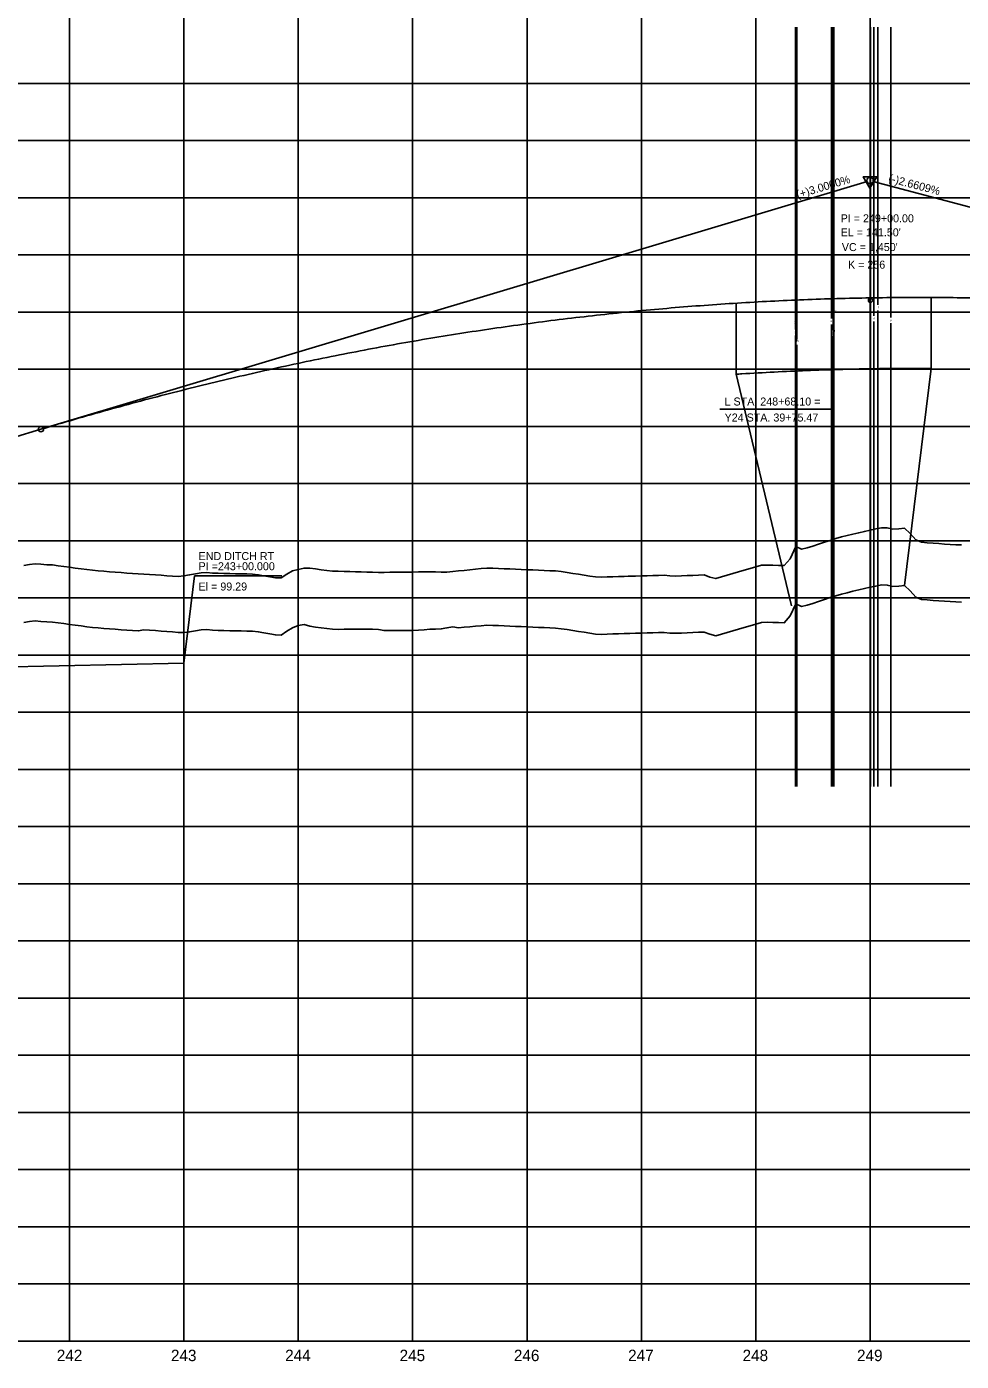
# Model space of a CAD drawing. Extents: x 2345490 to 2445302, y 465165 to 573888.
# Drawn here: x 2404484 to 2405301, y 564259 to 565426 of the extents above; entities that cross this region are included whole.
import ezdxf

# ---------------------------------------------------------------- set-up
doc = ezdxf.new("R2010")
doc.units = 0
for name, color, linetype in [('Old_Level_1', 7, 'Continuous'), ('Old_Level_2', 7, 'Continuous'), ('Old_Level_3', 7, 'Continuous'), ('Old_Level_57', 7, 'Continuous'), ('Old_Level_6', 7, 'Continuous'), ('Old_Level_62', 7, 'Continuous'), ('Old_Level_63', 7, 'Continuous')]:
    doc.layers.add(name, color=color, linetype=linetype)

msp = doc.modelspace()

# ---------------------------------------------------------------- linework, layer by layer
at = {"layer": 'Old_Level_1'}
for points in [[(2404871.5425, 564901.26125), (2404876.5425, 564901.7135), (2404881.5425, 564902.16575), (2404886.5425, 564902.72175), (2404891.5425, 564902.501), (2404896.5425, 564902.28225), (2404901.5425, 564902.06325), (2404906.5425, 564901.8445), (2404911.5425, 564901.6255), (2404916.5425, 564901.40675), (2404921.5425, 564901.18775), (2404926.5425, 564900.969), (2404931.5425, 564900.75), (2404936.5425, 564900.53125), (2404941.5425, 564900.31225), (2404946.5425, 564900.0935), (2404951.5425, 564899.5525), (2404956.5425, 564898.77275), (2404961.5425, 564897.99325), (2404966.5425, 564897.2135), (2404971.5425, 564896.434), (2404976.5425, 564895.65425), (2404981.5425, 564894.87475), (2404986.5425, 564894.65175), (2404991.5425, 564894.93625), (2404996.5425, 564895.08), (2405001.5425, 564895.224), (2405006.5425, 564895.368), (2405011.5425, 564895.512), (2405016.5425, 564895.656), (2405021.5425, 564895.8), (2405026.5425, 564895.94375), (2405031.5425, 564896.08775), (2405036.5425, 564896.23175), (2405041.5425, 564896.35525), (2405046.5425, 564895.815), (2405051.5425, 564895.56875), (2405056.5425, 564895.794), (2405061.5425, 564896.0195), (2405066.5425, 564896.245), (2405071.5425, 564896.47025), (2405076.5425, 564896.69575), (2405081.5425, 564894.70875), (2405086.5425, 564893.46925), (2405091.5425, 564894.9075), (2405096.5425, 564896.34575), (2405101.5425, 564897.784), (2405106.5425, 564899.225), (2405111.5425, 564900.695), (2405116.5425, 564902.165), (2405121.5425, 564903.63525), (2405126.5425, 564905.10525), (2405131.5425, 564905.198), (2405136.5425, 564905.08525), (2405141.5425, 564904.9725), (2405146.5425, 564904.85975), (2405151.5425, 564910.79075), (2405156.5425, 564921.33075), (2405161.5425, 564919.07825), (2405166.5425, 564920.29), (2405171.5425, 564921.631), (2405176.5425, 564923.4495), (2405181.5425, 564925.27225), (2405186.5425, 564926.84975), (2405191.5425, 564928.38775), (2405196.5425, 564929.87375), (2405201.5425, 564931.09375), (2405206.5425, 564932.31375), (2405211.5425, 564933.53375), (2405216.5425, 564934.72725), (2405221.5425, 564935.82475), (2405226.5425, 564936.885), (2405231.5425, 564937.92975), (2405236.5425, 564937.79825), (2405241.5425, 564936.5435), (2405246.5425, 564936.91525), (2405251.5425, 564937.499), (2405256.5425, 564932.77575), (2405261.5425, 564927.2915), (2405266.5425, 564925.155), (2405271.5425, 564924.7025), (2405276.5425, 564924.3465), (2405281.5425, 564923.96825), (2405286.5425, 564923.6465), (2405291.5425, 564923.30425), (2405296.5425, 564922.9525), (2405301.5425, 564922.874)], [(2404481.5425, 564904.90725), (2404486.5425, 564905.86), (2404491.5425, 564906.4095), (2404496.5425, 564905.96725), (2404501.5425, 564905.47275), (2404506.5425, 564905.40075), (2404511.5425, 564904.71475), (2404516.5425, 564904.0295), (2404521.5425, 564903.3445), (2404526.5425, 564902.66), (2404531.5425, 564901.9755), (2404536.5425, 564901.2915), (2404541.5425, 564900.658), (2404546.5425, 564900.25925), (2404551.5425, 564899.86075), (2404556.5425, 564899.462), (2404561.5425, 564899.0635), (2404566.5425, 564898.665), (2404571.5425, 564898.26625), (2404576.5425, 564897.90275), (2404581.5425, 564897.613), (2404586.5425, 564898.65975), (2404591.5425, 564898.2735), (2404596.5425, 564897.8875), (2404601.5425, 564897.50125), (2404606.5425, 564897.11525), (2404611.5425, 564896.729), (2404616.5425, 564896.34275), (2404621.5425, 564896.14975), (2404626.5425, 564896.77475), (2404631.5425, 564897.682), (2404636.5425, 564898.58925), (2404641.5425, 564898.9325), (2404646.5425, 564898.16575), (2404651.5425, 564898.05125), (2404656.5425, 564897.9365), (2404661.5425, 564897.822), (2404666.5425, 564897.70725), (2404671.5425, 564897.59275), (2404676.5425, 564897.478), (2404681.5425, 564897.3635), (2404686.5425, 564896.8615), (2404691.5425, 564895.8485), (2404696.5425, 564894.9995), (2404701.5425, 564894.1505), (2404706.5425, 564893.95825), (2404711.5425, 564897.31675), (2404716.5425, 564900.39125), (2404721.5425, 564902.364), (2404726.5425, 564903.16525), (2404731.5425, 564901.75425), (2404736.5425, 564901.053), (2404741.5425, 564900.3515), (2404746.5425, 564899.65025), (2404751.5425, 564899.1085), (2404756.5425, 564899.03675), (2404761.5425, 564899.229), (2404766.5425, 564899.25175), (2404771.5425, 564899.2055), (2404776.5425, 564899.15925), (2404781.5425, 564899.113), (2404786.5425, 564899.06675), (2404791.5425, 564899.0205), (2404796.5425, 564897.91925), (2404801.5425, 564897.94325), (2404806.5425, 564897.967), (2404811.5425, 564897.991), (2404816.5425, 564898.015), (2404821.5425, 564898.039), (2404826.5425, 564898.31975), (2404831.5425, 564898.737), (2404836.5425, 564899.158), (2404841.5425, 564899.29525), (2404846.5425, 564899.37475), (2404851.5425, 564900.27125), (2404856.5425, 564901.168), (2404861.5425, 564900.357), (2404866.5425, 564900.809), (2404871.5425, 564901.26125)]]:
    msp.add_lwpolyline(points, dxfattribs=at)
at = {"layer": 'Old_Level_2'}
for p, q in [((2404496.5425, 565074.034), (2405218.9085, 565290.74375)), ((2405946.5425, 565098.62075), (2405224.20025, 565290.82675)), ((2404471.5425, 565066.534), (2404496.5425, 565074.034))]:
    msp.add_line(p, q, dxfattribs=at)
msp.add_lwpolyline([(2405227.299, 565294.86625), (2405215.5565, 565294.85175), (2405221.44, 565284.7335)], close=True, dxfattribs=at)
for centre, radius in [((2405221.5425, 565291.534), 2.75), ((2404496.5425, 565074.034), 2.25)]:
    msp.add_circle(centre, radius, dxfattribs=at)
msp.add_spline([(2404496.5425, 565074.034), (2404525.5425, 565082.56975), (2404554.5425, 565090.77725), (2404583.5425, 565098.6565), (2404612.5425, 565106.20725), (2404641.5425, 565113.42975), (2404670.5425, 565120.324), (2404699.5425, 565126.88975), (2404728.5425, 565133.12725), (2404757.5425, 565139.0365), (2404786.5425, 565144.61725), (2404815.5425, 565149.87), (2404844.5425, 565154.794), (2404873.5425, 565159.39), (2404902.5425, 565163.6575), (2404931.5425, 565167.59675), (2404960.5425, 565171.2075), (2404989.5425, 565174.49025), (2405018.5425, 565177.44425), (2405047.5425, 565180.07025), (2405076.5425, 565182.36775), (2405105.5425, 565184.337), (2405134.5425, 565185.978), (2405163.5425, 565187.2905), (2405192.5425, 565188.27475), (2405221.5425, 565188.9305), (2405250.5425, 565189.25825), (2405279.5425, 565189.2575), (2405308.5425, 565188.92825), (2405337.5425, 565188.271), (2405366.5425, 565187.28525), (2405395.5425, 565185.971), (2405424.5425, 565184.32875), (2405453.5425, 565182.358), (2405482.5425, 565180.059), (2405511.5425, 565177.4315), (2405540.5425, 565174.47575), (2405569.5425, 565171.19175), (2405598.5425, 565167.57925), (2405627.5425, 565163.6385), (2405656.5425, 565159.3695), (2405685.5425, 565154.77225), (2405714.5425, 565149.8465), (2405743.5425, 565144.5925), (2405772.5425, 565139.01), (2405801.5425, 565133.09925), (2405830.5425, 565126.86025), (2405859.5425, 565120.293), (2405888.5425, 565113.39725), (2405917.5425, 565106.17325), (2405946.5425, 565098.62075)], degree=3, dxfattribs=at)
at = {"layer": 'Old_Level_3'}
for p, q in [((2405189.6425, 565091.5105), (2405189.6425, 565190.964)), ((2405090.0985, 565091.5105), (2405189.6425, 565091.5105)), ((2404621.5425, 564869.434), (2404630.85302, 564945.91916)), ((2404630.85302, 564945.91916), (2404707.03637, 564945.91916)), ((2404031.5425, 564856.434), (2404621.5425, 564869.434))]:
    msp.add_line(p, q, dxfattribs=at)
at = {"layer": 'Old_Level_57'}
for p, q in [((2404521.54225, 564276.534), (2404521.54225, 566615.2835)), ((2404621.54225, 564276.534), (2404621.54225, 566615.2835)), ((2404721.54225, 564276.534), (2404721.54225, 566615.2835)), ((2404821.54225, 564276.534), (2404821.54225, 566615.2835)), ((2404921.54225, 564276.534), (2404921.54225, 566615.2835)), ((2405021.54225, 564276.534), (2405021.54225, 566615.2835)), ((2405121.54225, 564276.534), (2405121.54225, 566615.2835)), ((2405221.54225, 564276.534), (2405221.54225, 566615.2835)), ((2381271.5425, 565376.534), (2410861.12275, 565376.534)), ((2381271.5425, 565326.534), (2410861.12275, 565326.534)), ((2381271.5425, 565276.534), (2410861.12275, 565276.534)), ((2381271.5425, 565226.534), (2410861.12275, 565226.534)), ((2381271.5425, 565176.534), (2410861.12275, 565176.534)), ((2381271.5425, 565126.534), (2410861.12275, 565126.534)), ((2381271.5425, 565076.534), (2410861.12275, 565076.534)), ((2381271.5425, 565026.534), (2410861.12275, 565026.534)), ((2381271.5425, 564976.534), (2410861.12275, 564976.534)), ((2381271.5425, 564926.534), (2410861.12275, 564926.534)), ((2381271.5425, 564876.534), (2410861.12275, 564876.534)), ((2381271.5425, 564826.534), (2410861.12275, 564826.534)), ((2381271.54275, 564776.534), (2410861.123, 564776.534)), ((2381271.5425, 564726.534), (2410861.12275, 564726.534)), ((2381271.54275, 564676.534), (2410861.123, 564676.534)), ((2381271.5425, 564626.534), (2410861.12275, 564626.534)), ((2381271.54275, 564576.534), (2410861.123, 564576.534)), ((2381271.5425, 564526.534), (2410861.12275, 564526.534)), ((2381271.54275, 564476.534), (2410861.123, 564476.534)), ((2381271.5425, 564426.534), (2410861.12275, 564426.534)), ((2381271.54275, 564376.534), (2410861.123, 564376.534)), ((2381271.5425, 564326.534), (2410861.12275, 564326.534)), ((2381271.54275, 564276.534), (2410861.123, 564276.534))]:
    msp.add_line(p, q, dxfattribs=at)
at = {"layer": 'Old_Level_6'}
for p, q in [((2405275.02075, 565189.277), (2405275.02075, 565127.2755)), ((2405104.38525, 565184.26325), (2405104.38525, 565122.138)), ((2405275.02075, 565127.2755), (2405251.5425, 564937.499)), ((2405104.38525, 565122.138), (2405152.9305, 564919.46925))]:
    msp.add_line(p, q, dxfattribs=at)
msp.add_spline([(2405104.38525, 565122.139), (2405109.39425, 565122.45575), (2405137.6955, 565124.05725), (2405165.99575, 565125.338), (2405194.29475, 565126.2985), (2405222.59375, 565126.9385), (2405250.892, 565127.25825), (2405275.02075, 565127.27775)], degree=3, dxfattribs=at)
at = {"layer": 'Old_Level_63'}
for p, q in [((2405156.2925, 565161.134), (2405156.2925, 565425.617)), ((2405156.6525, 565169.834), (2405156.6525, 565425.617)), ((2405157.2625, 565150.834), (2405157.2625, 565425.617)), ((2405157.3425, 565152.834), (2405157.3425, 565425.617)), ((2405187.7925, 565170.734), (2405187.7925, 565425.617)), ((2405189.3625, 565160.534), (2405189.3625, 565425.617)), ((2405189.7425, 565179.434), (2405189.7425, 565425.617)), ((2405189.8225, 565162.634), (2405189.8225, 565425.617)), ((2405221.9525, 565189.334), (2405221.9525, 565425.617)), ((2405224.8725, 565173.134), (2405224.8725, 565425.617)), ((2405228.2925, 565182.934), (2405228.2925, 565425.617)), ((2405239.5925, 565171.734), (2405239.5925, 565425.617)), ((2405189.7425, 565174.434), (2405189.7425, 564761.69975)), ((2405221.9525, 565184.334), (2405221.9525, 564761.69975)), ((2405228.2925, 565177.934), (2405228.2925, 564761.69975)), ((2405156.6525, 565164.834), (2405156.6525, 564761.69975)), ((2405187.7925, 565165.734), (2405187.7925, 564761.69975)), ((2405224.8725, 565168.134), (2405224.8725, 564761.69975)), ((2405239.5925, 565166.734), (2405239.5925, 564761.69975)), ((2405156.2925, 565156.134), (2405156.2925, 564761.69975)), ((2405189.3625, 565155.534), (2405189.3625, 564761.69975)), ((2405189.8225, 565157.634), (2405189.8225, 564761.69975)), ((2405157.2625, 565145.834), (2405157.2625, 564761.69975)), ((2405157.3425, 565147.834), (2405157.3425, 564761.69975)), ((2381321.5425, 564276.534), (2406689.937, 564276.534))]:
    msp.add_line(p, q, dxfattribs=at)
for points in [[(2405010.1035, 564945.47575), (2405016.5425, 564945.66125), (2405021.5425, 564945.80525), (2405026.5425, 564945.949), (2405031.5425, 564946.093), (2405036.5425, 564946.237), (2405041.5425, 564946.3605), (2405046.5425, 564945.82025), (2405051.5425, 564945.574), (2405056.5425, 564945.79925), (2405061.5425, 564946.02475), (2405066.5425, 564946.25025), (2405071.5425, 564946.4755), (2405076.5425, 564946.701), (2405081.5425, 564944.714), (2405086.5425, 564943.4745), (2405091.5425, 564944.91275), (2405096.5425, 564946.351), (2405101.5425, 564947.78925), (2405106.5425, 564949.23025), (2405111.5425, 564950.70025), (2405116.5425, 564952.17025), (2405121.5425, 564953.6405), (2405126.5425, 564955.1105), (2405131.5425, 564955.20325), (2405136.5425, 564955.0905), (2405141.5425, 564954.97775), (2405146.5425, 564954.865), (2405151.5425, 564960.796), (2405156.5425, 564971.336), (2405161.5425, 564969.0835), (2405166.5425, 564970.29525), (2405171.5425, 564971.63625), (2405176.5425, 564973.45475), (2405181.5425, 564975.2775), (2405186.5425, 564976.855), (2405191.5425, 564978.393), (2405196.5425, 564979.879), (2405201.5425, 564981.099), (2405206.5425, 564982.319), (2405211.5425, 564983.539), (2405216.5425, 564984.7325), (2405221.5425, 564985.83), (2405226.5425, 564986.89025), (2405231.5425, 564987.935), (2405236.5425, 564987.8035), (2405241.5425, 564986.54875), (2405246.5425, 564986.9205), (2405251.5425, 564987.50425), (2405256.5425, 564982.781), (2405261.5425, 564977.29675), (2405266.5425, 564975.16025), (2405271.5425, 564974.70775), (2405276.5425, 564974.35175), (2405281.5425, 564973.9735), (2405286.5425, 564973.65175), (2405291.5425, 564973.3095), (2405296.5425, 564972.95775), (2405301.5425, 564972.87925)], [(2404481.5425, 564954.8895), (2404486.5425, 564955.84225), (2404491.5425, 564956.382), (2404496.5425, 564955.943), (2404501.5425, 564955.43225), (2404506.5425, 564955.3815), (2404511.5425, 564954.6955), (2404516.5425, 564954.01025), (2404521.5425, 564953.32525), (2404526.5425, 564952.6405), (2404531.5425, 564951.95625), (2404536.5425, 564951.27225), (2404541.5425, 564950.6365), (2404546.5425, 564950.23775), (2404551.5425, 564949.83925), (2404556.5425, 564949.4405), (2404561.5425, 564949.042), (2404566.5425, 564948.6435), (2404571.5425, 564948.24475), (2404576.5425, 564947.882), (2404581.5425, 564947.59), (2404586.5425, 564947.4245), (2404591.5425, 564947.04825), (2404596.5425, 564946.672), (2404601.5425, 564946.29575), (2404606.5425, 564945.9195), (2404611.5425, 564945.54325), (2404616.5425, 564945.167), (2404621.5425, 564945.7045), (2404626.5425, 564946.6), (2404631.5425, 564947.50925), (2404636.5425, 564948.4185), (2404641.5425, 564948.84075), (2404646.5425, 564948.141), (2404651.5425, 564948.0265), (2404656.5425, 564947.91175), (2404661.5425, 564947.79725), (2404666.5425, 564947.6825), (2404671.5425, 564947.568), (2404676.5425, 564947.45325), (2404681.5425, 564947.33875), (2404686.5425, 564946.8405), (2404691.5425, 564945.82275), (2404696.5425, 564944.97375), (2404701.5425, 564944.12475), (2404706.5425, 564943.972), (2404711.5425, 564947.3305), (2404716.5425, 564950.19525), (2404721.5425, 564951.433), (2404726.5425, 564952.67075), (2404731.5425, 564952.4905), (2404736.5425, 564951.82425), (2404741.5425, 564951.158), (2404746.5425, 564950.49175), (2404751.5425, 564949.90525), (2404756.5425, 564949.7715), (2404761.5425, 564949.6375), (2404766.5425, 564949.5035), (2404771.5425, 564949.36975), (2404776.5425, 564949.23575), (2404781.5425, 564949.10175), (2404786.5425, 564948.968), (2404791.5425, 564948.80675), (2404796.5425, 564948.67875), (2404801.5425, 564949.08375), (2404806.5425, 564949.105), (2404811.5425, 564949.12625), (2404816.5425, 564949.1475), (2404821.5425, 564949.1685), (2404826.5425, 564949.18975), (2404831.5425, 564949.211), (2404836.5425, 564949.23225), (2404841.5425, 564949.25325), (2404846.5425, 564949.12925), (2404851.5425, 564949.0575), (2404856.5425, 564949.57), (2404861.5425, 564950.08275), (2404866.5425, 564950.5955), (2404871.5425, 564951.108)], [(2404871.5425, 564951.108), (2404876.5425, 564951.62075), (2404881.5425, 564952.1335), (2404886.5425, 564952.45625), (2404891.5425, 564952.4975), (2404896.5425, 564952.27875), (2404901.5425, 564952.05975), (2404906.5425, 564951.841), (2404911.5425, 564951.622), (2404916.5425, 564951.40325), (2404921.5425, 564951.18425), (2404926.5425, 564950.9655), (2404931.5425, 564950.7465), (2404936.5425, 564950.52775), (2404941.5425, 564950.30875), (2404946.5425, 564950.09), (2404951.5425, 564949.5535), (2404956.5425, 564948.77375), (2404961.5425, 564947.99425), (2404966.5425, 564947.2145), (2404971.5425, 564946.435), (2404976.5425, 564945.6555), (2404981.5425, 564944.87575), (2404986.5425, 564944.649), (2404991.5425, 564944.9415), (2404996.5425, 564945.0855), (2405001.5425, 564945.22925), (2405006.5425, 564945.37325), (2405010.1035, 564945.47575)]]:
    msp.add_lwpolyline(points, dxfattribs=at)
msp.add_circle((2405221.87465, 565186.68427), 1.8696, dxfattribs=at)

# ---------------------------------------------------------------- texts
at = {"layer": 'Old_Level_2'}
for s, rotation, p in [('(+)3.0000%', 16.69924444, (2405158.1925, 565275.66075)), ('(-)2.6609%', 345.09959722, (2405236.9515, 565290.538))]:
    msp.add_text(s, height=7.000001, rotation=rotation, dxfattribs=at).set_placement(p)
for s, height, p in [('PI = 249+00.00', 7.0000005, (2405195.8175, 565254.98425)), ("EL = 141.50'", 7.0000005, (2405195.8175, 565242.7155)), ("VC = 1,450'", 7.0000005, (2405196.8095, 565229.85175)), ('K = 256', 7.000001, (2405202.21975, 565214.47325))]:
    msp.add_text(s, height=height, dxfattribs=at).set_placement(p)
at = {"layer": 'Old_Level_3'}
for s, p in [('L STA. 248+68.10 = ', (2405094.30725, 565094.78675)), ('Y24 STA. 39+75.47', (2405094.30725, 565080.7865))]:
    msp.add_text(s, height=7.0000005, dxfattribs=at).set_placement(p)
for s, height, p in [('END DITCH RT', 7.0000005, (2404634.36658, 564959.59728)), ('PI =243+00.000', 7.0000005, (2404634.36658, 564950.72337)), ('El = 99.29', 7.000001, (2404634.36658, 564932.99326))]:
    msp.add_text(s, height=height, rotation=360, dxfattribs=at).set_placement(p)
at = {"layer": 'Old_Level_62'}
for s, p in [('242', (2404510.36225, 564259.034)), ('243', (2404610.197, 564259.034)), ('244', (2404710.0395, 564259.034)), ('245', (2404810.132, 564259.034)), ('246', (2404910.073, 564259.034)), ('247', (2405009.9305, 564259.034)), ('248', (2405110.05625, 564259.034)), ('249', (2405210.0985, 564259.034))]:
    msp.add_text(s, height=10.000001, dxfattribs=at).set_placement(p)
at = {"layer": 'Old_Level_63'}
for s, height, p in [('12', 1.750001, (2405220.716, 565185.623)), ('11', 1.750001, (2405190.262, 565176.3765)), ('1', 1.75, (2405228.1645, 565179.64975)), ('10', 1.750001, (2405155.00975, 565166.70375)), ('2', 1.75, (2405186.87575, 565167.87925)), ('9', 1.75, (2405224.48425, 565169.78975)), ('6', 1.75, (2405238.84875, 565168.52875)), ('3', 1.75, (2405155.04925, 565157.79325)), ('7', 1.75, (2405157.90125, 565149.72375)), ('5', 1.75, (2405188.18925, 565157.033)), ('8', 1.75, (2405189.57825, 565159.3085)), ('4', 1.75, (2405156.2435, 565147.44925))]:
    msp.add_text(s, height=height, dxfattribs=at).set_placement(p)

doc.saveas('drawing.dxf')
